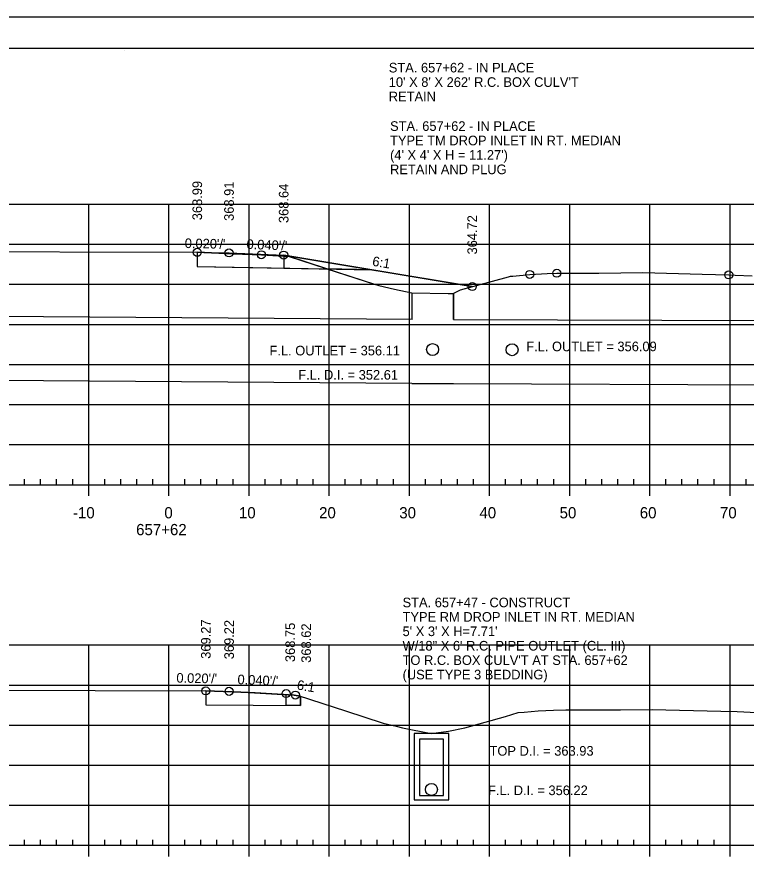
# Model space of a CAD drawing. Extents: x 1359801 to 1362404, y 372415 to 374228.
# Drawn here: x 1359952.4 to 1360043.4, y 372629.2 to 372734.6 of the extents above; entities that cross this region are included whole.
import ezdxf

# ---------------------------------------------------------------- set-up
doc = ezdxf.new("R2010")
doc.units = 0
for name, color, linetype in [('S_DRG_PT_SYM', 7, 'Continuous'), ('S_ELECTRIC_UTILITIES_ANNOT', 7, 'Continuous'), ('S_IRON_PIN', 7, 'Continuous'), ('S_MAILBOX', 7, 'Continuous'), ('S_PRIMARY_CTL', 7, 'Continuous'), ('S_SANITARY_SEWER', 7, 'Continuous'), ('S_SHOULDER', 7, 'Continuous'), ('S_UNDERGROUND_CABLE', 7, 'Continuous'), ('S_UTILITY_POLE_ANNOT', 7, 'Continuous'), ('S_UTL_PT_SYM', 7, 'Continuous'), ('S_WATER_UTILITIES', 7, 'Continuous')]:
    doc.layers.add(name, color=color, linetype=linetype)

msp = doc.modelspace()

# ---------------------------------------------------------------- linework, layer by layer
at = {"layer": 'S_DRG_PT_SYM'}
for points in [[(1359940.52, 372705.33), (1359974.89, 372705.23), (1359979.36, 372705.06), (1359982.89, 372704.92), (1359984.33, 372704.83), (1359986.35, 372704.69), (1359997, 372701.24), (1359997.52, 372701.08), (1359999.51, 372700.64), (1360001.67, 372700.17), (1360006.17, 372700.1), (1360006.84, 372700.09), (1360006.89, 372700.13), (1360007.73, 372700.57), (1360013.7, 372702.19), (1360013.96, 372702.25), (1360014.24, 372702.27), (1360016.36, 372702.48), (1360018.54, 372702.58), (1360019.74, 372702.62), (1360024.98, 372702.65), (1360030.49, 372702.7), (1360037.86, 372702.51), (1360041.18, 372702.42), (1360041.98, 372702.38), (1360044.11, 372702.29)], [(1359948.33, 372650.62), (1359975.96, 372650.52), (1359980.34, 372650.35), (1359984.03, 372650.21), (1359985.64, 372650.1), (1359987.47, 372649.96), (1359993.37, 372648.02), (1359998.1, 372646.47), (1359999.7, 372646.11), (1360000.5, 372645.92), (1360004.08, 372645.18), (1360006.22, 372645.51), (1360008.25, 372645.9), (1360013.32, 372647.34), (1360014.93, 372647.81), (1360015.65, 372647.87), (1360017.4, 372648.02), (1360019.32, 372648.09), (1360020.85, 372648.14), (1360027.69, 372648.17), (1360031.62, 372648.19), (1360040.19, 372647.98), (1360042.25, 372647.93), (1360044.71, 372647.82)]]:
    msp.add_lwpolyline(points, dxfattribs=at)
at = {"layer": 'S_ELECTRIC_UTILITIES_ANNOT'}
for p, q in [((1359991.07, 372703.16), (1359986.35, 372704.69)), ((1359996.67, 372703.05), (1359991.07, 372703.16)), ((1359991.07, 372703.16), (1359997, 372701.24)), ((1360009.19, 372700.96), (1359996.67, 372703.05)), ((1359980.34, 372650.35), (1359975.96, 372650.52)), ((1359982.12, 372650.28), (1359980.34, 372650.35))]:
    msp.add_line(p, q, dxfattribs=at)
for points in [[(1359986.35, 372704.69), (1359984.33, 372704.83), (1359982.89, 372704.92), (1359979.36, 372705.06), (1359974.89, 372705.23)], [(1359974.89, 372705.23), (1359974.89, 372703.48), (1359991.07, 372703.16)], [(1359997, 372701.24), (1359997.52, 372701.08), (1359999.51, 372700.64), (1360001.67, 372700.17), (1360006.17, 372700.1), (1360006.84, 372700.09), (1360006.89, 372700.13), (1360007.73, 372700.57), (1360009.19, 372700.96)], [(1359975.96, 372650.52), (1359975.96, 372648.77), (1359987.75, 372648.71), (1359987.76, 372649.87)], [(1359987.76, 372649.87), (1359986.97, 372650), (1359982.12, 372650.28)]]:
    msp.add_lwpolyline(points, dxfattribs=at)
at = {"layer": 'S_MAILBOX'}
for p, q in [((1359826.35, 372711.24), (1360116.35, 372711.24)), ((1359961.35, 372676.24), (1359961.35, 372711.24)), ((1359971.35, 372676.24), (1359971.35, 372711.24)), ((1359981.35, 372676.24), (1359981.35, 372711.24)), ((1359991.35, 372676.24), (1359991.35, 372711.24)), ((1360001.35, 372676.24), (1360001.35, 372711.24)), ((1360011.35, 372676.24), (1360011.35, 372711.24)), ((1360021.35, 372676.24), (1360021.35, 372711.24)), ((1360031.35, 372676.24), (1360031.35, 372711.24)), ((1360041.35, 372676.24), (1360041.35, 372711.24)), ((1359826.35, 372706.24), (1360116.35, 372706.24)), ((1359826.35, 372701.24), (1360116.35, 372701.24)), ((1359826.35, 372696.24), (1360116.35, 372696.24)), ((1359826.35, 372691.24), (1360116.35, 372691.24)), ((1359826.35, 372686.24), (1360116.35, 372686.24)), ((1359826.35, 372681.24), (1360116.35, 372681.24)), ((1359826.35, 372676.24), (1360116.35, 372676.24)), ((1359826.35, 372656.25), (1360116.35, 372656.25)), ((1359961.35, 372631.25), (1359961.35, 372656.25)), ((1359971.35, 372631.25), (1359971.35, 372656.25)), ((1359981.35, 372631.25), (1359981.35, 372656.25)), ((1359991.35, 372631.25), (1359991.35, 372656.25)), ((1360001.35, 372631.25), (1360001.35, 372656.25)), ((1360011.35, 372631.25), (1360011.35, 372656.25)), ((1360021.35, 372631.25), (1360021.35, 372656.25)), ((1360031.35, 372631.25), (1360031.35, 372656.25)), ((1360041.35, 372631.25), (1360041.35, 372656.25)), ((1359826.35, 372651.25), (1360116.35, 372651.25)), ((1359826.35, 372646.25), (1360116.35, 372646.25)), ((1359826.35, 372641.25), (1360116.35, 372641.25)), ((1359826.35, 372636.25), (1360116.35, 372636.25)), ((1359826.35, 372631.25), (1360116.35, 372631.25)), ((1359826.35, 372631.25), (1360116.35, 372631.25))]:
    msp.add_line(p, q, dxfattribs=at)
at = {"layer": 'S_SANITARY_SEWER'}
for points in [[(1359974.89, 372705.23), (1359975.72, 372705.22), (1359978.85, 372705.15), (1359985.67, 372704.88), (1359985.67, 372704.88), (1360009.19, 372700.96), (1360009.19, 372700.96)], [(1359975.96, 372650.52), (1359978.13, 372650.48), (1359978.86, 372650.46), (1359981.34, 372650.33), (1359986.97, 372650), (1359987.76, 372649.87), (1359986.97, 372650), (1359986.97, 372650)]]:
    msp.add_lwpolyline(points, dxfattribs=at)
at = {"layer": 'S_SHOULDER'}
for p, q in [((1359800.95, 372734.6), (1360134.28, 372734.6)), ((1359985.99, 372648.72), (1359985.99, 372650.06))]:
    msp.add_line(p, q, dxfattribs=at)
for points in [[(1359800.94, 372734.6), (1360134.28, 372734.6), (1360134.28, 372521.26), (1359800.94, 372521.26)], [(1360047.27, 372730.71), (1360047.27, 372720.83), (1360083, 372720.83), (1360083, 372717.91), (1360106.2, 372717.91), (1360106.2, 372693.57), (1360129.53, 372693.57), (1360129.53, 372525.25), (1359813.35, 372525.25), (1359813.35, 372730.71)]]:
    msp.add_lwpolyline(points, close=True, dxfattribs=at)
for points in [[(1359996.67, 372703.05), (1359985.67, 372704.88), (1359985.67, 372703.27)], [(1359985.67, 372703.27), (1359996.67, 372703.05)], [(1359985.99, 372650.06), (1359986.97, 372650), (1359987.76, 372649.87)], [(1359987.76, 372649.87), (1359987.75, 372648.71), (1359985.99, 372648.72)]]:
    msp.add_lwpolyline(points, dxfattribs=at)
for centre in [(1359974.89, 372705.23), (1359978.85, 372705.15), (1359982.89, 372704.92), (1359985.67, 372704.88), (1360016.36, 372702.48), (1360019.74, 372702.62), (1360041.18, 372702.42), (1360009.19, 372700.96), (1359975.96, 372650.52), (1359978.86, 372650.46), (1359985.98, 372650.18), (1359987.13, 372649.99)]:
    msp.add_circle(centre, 0.5, dxfattribs=at)
at = {"layer": 'S_UNDERGROUND_CABLE'}
for points in [[(1359974.89, 372705.23), (1359974.89, 372703.48), (1359996.67, 372703.05)], [(1359975.96, 372650.52), (1359975.96, 372648.77), (1359987.75, 372648.71), (1359987.76, 372649.87)]]:
    msp.add_lwpolyline(points, dxfattribs=at)
at = {"layer": 'S_UTILITY_POLE_ANNOT'}
for p, q in [((1360001.73, 372696.85), (1359826.35, 372698.17)), ((1360006.87, 372696.85), (1360057.21, 372696.68)), ((1360001.67, 372688.85), (1359826.35, 372690.17)), ((1360001.67, 372688.85), (1360006.84, 372688.85)), ((1360006.84, 372688.85), (1360057.18, 372688.68)), ((1360006.27, 372645.18), (1360001.93, 372645.18)), ((1360005.6, 372644.51), (1360002.6, 372644.51))]:
    msp.add_line(p, q, dxfattribs=at)
for points in [[(1360001.67, 372700.17), (1360001.67, 372696.87)], [(1360006.84, 372696.85), (1360006.84, 372700.09), (1360006.84, 372696.85)], [(1360001.93, 372645.18), (1360001.93, 372636.94), (1360006.27, 372636.94), (1360006.27, 372645.18)], [(1360002.6, 372644.51), (1360002.6, 372637.47), (1360005.6, 372637.47), (1360005.6, 372644.51)]]:
    msp.add_lwpolyline(points, dxfattribs=at)
for centre in [(1360004.25, 372693.1), (1360014.16, 372693.08), (1360004.1, 372638.22)]:
    msp.add_circle(centre, 0.75, dxfattribs=at)
at = {"layer": 'S_UTL_PT_SYM'}
for p, q in [((1359813.35, 372730.71), (1360129.53, 372730.71)), ((1359965.87, 372730.45), (1359965.87, 372730.45)), ((1359965.87, 372730.45), (1359965.87, 372730.45))]:
    msp.add_line(p, q, dxfattribs=at)
at = {"layer": 'S_WATER_UTILITIES'}
for p, q in [((1359953.35, 372676.24), (1359953.35, 372676.94)), ((1359955.35, 372676.24), (1359955.35, 372676.94)), ((1359957.35, 372676.24), (1359957.35, 372676.94)), ((1359959.35, 372676.24), (1359959.35, 372676.94)), ((1359963.35, 372676.24), (1359963.35, 372676.94)), ((1359965.35, 372676.24), (1359965.35, 372676.94)), ((1359967.35, 372676.24), (1359967.35, 372676.94)), ((1359969.35, 372676.24), (1359969.35, 372676.94)), ((1359973.35, 372676.24), (1359973.35, 372676.94)), ((1359975.35, 372676.24), (1359975.35, 372676.94)), ((1359977.35, 372676.24), (1359977.35, 372676.94)), ((1359979.35, 372676.24), (1359979.35, 372676.94)), ((1359983.35, 372676.24), (1359983.35, 372676.94)), ((1359985.35, 372676.24), (1359985.35, 372676.94)), ((1359987.35, 372676.24), (1359987.35, 372676.94)), ((1359989.35, 372676.24), (1359989.35, 372676.94)), ((1359993.35, 372676.24), (1359993.35, 372676.94)), ((1359995.35, 372676.24), (1359995.35, 372676.94)), ((1359997.35, 372676.24), (1359997.35, 372676.94)), ((1359999.35, 372676.24), (1359999.35, 372676.94)), ((1360003.35, 372676.24), (1360003.35, 372676.94)), ((1360005.35, 372676.24), (1360005.35, 372676.94)), ((1360007.35, 372676.24), (1360007.35, 372676.94)), ((1360009.35, 372676.24), (1360009.35, 372676.94)), ((1360013.35, 372676.24), (1360013.35, 372676.94)), ((1360015.35, 372676.24), (1360015.35, 372676.94)), ((1360017.35, 372676.24), (1360017.35, 372676.94)), ((1360019.35, 372676.24), (1360019.35, 372676.94)), ((1360023.35, 372676.24), (1360023.35, 372676.94)), ((1360025.35, 372676.24), (1360025.35, 372676.94)), ((1360027.35, 372676.24), (1360027.35, 372676.94)), ((1360029.35, 372676.24), (1360029.35, 372676.94)), ((1360033.35, 372676.24), (1360033.35, 372676.94)), ((1360035.35, 372676.24), (1360035.35, 372676.94)), ((1360037.35, 372676.24), (1360037.35, 372676.94)), ((1360039.35, 372676.24), (1360039.35, 372676.94)), ((1360043.35, 372676.24), (1360043.35, 372676.94)), ((1359826.35, 372676.24), (1360116.35, 372676.24)), ((1359961.35, 372674.84), (1359961.35, 372676.24)), ((1359971.35, 372674.84), (1359971.35, 372676.24)), ((1359981.35, 372674.84), (1359981.35, 372676.24)), ((1359991.35, 372674.84), (1359991.35, 372676.24)), ((1360001.35, 372674.84), (1360001.35, 372676.24)), ((1360011.35, 372674.84), (1360011.35, 372676.24)), ((1360021.35, 372674.84), (1360021.35, 372676.24)), ((1360031.35, 372674.84), (1360031.35, 372676.24)), ((1360041.35, 372674.84), (1360041.35, 372676.24)), ((1359953.35, 372631.25), (1359953.35, 372631.95)), ((1359955.35, 372631.25), (1359955.35, 372631.95)), ((1359957.35, 372631.25), (1359957.35, 372631.95)), ((1359959.35, 372631.25), (1359959.35, 372631.95)), ((1359963.35, 372631.25), (1359963.35, 372631.95)), ((1359965.35, 372631.25), (1359965.35, 372631.95)), ((1359967.35, 372631.25), (1359967.35, 372631.95)), ((1359969.35, 372631.25), (1359969.35, 372631.95)), ((1359973.35, 372631.25), (1359973.35, 372631.95)), ((1359975.35, 372631.25), (1359975.35, 372631.95)), ((1359977.35, 372631.25), (1359977.35, 372631.95)), ((1359979.35, 372631.25), (1359979.35, 372631.95)), ((1359983.35, 372631.25), (1359983.35, 372631.95)), ((1359985.35, 372631.25), (1359985.35, 372631.95)), ((1359987.35, 372631.25), (1359987.35, 372631.95)), ((1359989.35, 372631.25), (1359989.35, 372631.95)), ((1359993.35, 372631.25), (1359993.35, 372631.95)), ((1359995.35, 372631.25), (1359995.35, 372631.95)), ((1359997.35, 372631.25), (1359997.35, 372631.95)), ((1359999.35, 372631.25), (1359999.35, 372631.95)), ((1360003.35, 372631.25), (1360003.35, 372631.95)), ((1360005.35, 372631.25), (1360005.35, 372631.95)), ((1360007.35, 372631.25), (1360007.35, 372631.95)), ((1360009.35, 372631.25), (1360009.35, 372631.95)), ((1360013.35, 372631.25), (1360013.35, 372631.95)), ((1360015.35, 372631.25), (1360015.35, 372631.95)), ((1360017.35, 372631.25), (1360017.35, 372631.95)), ((1360019.35, 372631.25), (1360019.35, 372631.95)), ((1360023.35, 372631.25), (1360023.35, 372631.95)), ((1360025.35, 372631.25), (1360025.35, 372631.95)), ((1360027.35, 372631.25), (1360027.35, 372631.95)), ((1360029.35, 372631.25), (1360029.35, 372631.95)), ((1360033.35, 372631.25), (1360033.35, 372631.95)), ((1360035.35, 372631.25), (1360035.35, 372631.95)), ((1360037.35, 372631.25), (1360037.35, 372631.95)), ((1360039.35, 372631.25), (1360039.35, 372631.95)), ((1359826.35, 372631.25), (1360116.35, 372631.25)), ((1359961.35, 372629.85), (1359961.35, 372631.25)), ((1359971.35, 372629.85), (1359971.35, 372631.25)), ((1359981.35, 372629.85), (1359981.35, 372631.25)), ((1359991.35, 372629.85), (1359991.35, 372631.25)), ((1360001.35, 372629.85), (1360001.35, 372631.25)), ((1360011.35, 372629.85), (1360011.35, 372631.25)), ((1360021.35, 372629.85), (1360021.35, 372631.25)), ((1360031.35, 372629.85), (1360031.35, 372631.25)), ((1360041.35, 372629.85), (1360041.35, 372631.25))]:
    msp.add_line(p, q, dxfattribs=at)

# ---------------------------------------------------------------- texts
at = {"layer": 'S_IRON_PIN'}
for s, rotation, p in [('368.99', 90, (1359975.49, 372709.23)), ('368.91', 90, (1359979.45, 372709.15)), ('368.64', 90, (1359986.27, 372708.88)), ('364.72', 90, (1360009.79, 372704.96)), ("0.020'/'", 358.8541, (1359973.32, 372705.77)), ("0.040'/'", 357.7094, (1359981.02, 372705.66)), ('6:1', 350.5377, (1359996.66, 372703.56)), ('369.27', 90, (1359976.56, 372654.52)), ('369.22', 90, (1359979.46, 372654.46)), ('368.75', 90, (1359987.08, 372654.11)), ('368.62', 90, (1359989.07, 372654.02)), ("0.020'/'", 358.8539, (1359972.28, 372651.55)), ("0.040'/'", 357.7094, (1359979.89, 372651.36)), ('6:1', 350.5373, (1359987.26, 372650.7))]:
    msp.add_text(s, height=1.2, rotation=rotation, dxfattribs=at).set_placement(p)
at = {"layer": 'S_PRIMARY_CTL'}
for s, p in [('-10', (1359959.39, 372672.04)), ('0', (1359970.79, 372672.04)), ('10', (1359980.09, 372672.04)), ('20', (1359990.09, 372672.04)), ('30', (1360000.09, 372672.04)), ('40', (1360010.09, 372672.04)), ('50', (1360020.09, 372672.04)), ('60', (1360030.09, 372672.04)), ('70', (1360040.09, 372672.04)), ('657+62', (1359967.27, 372669.94))]:
    msp.add_text(s, height=1.4, dxfattribs=at).set_placement(p)
at = {"layer": 'S_SHOULDER'}
for p in [(1359974.84, 372705.18), (1360001.62, 372700.12), (1360006.8, 372700.04)]:
    msp.add_text('+', height=0.1, dxfattribs=at).set_placement(p)
at = {"layer": 'S_UTILITY_POLE_ANNOT'}
for s, p in [('STA. 657+62 - IN PLACE', (1359998.78, 372727.67)), ("10' X 8' X 262' R.C. BOX CULV'T", (1359998.78, 372725.87)), ('RETAIN', (1359998.78, 372724.07)), ('STA. 657+62 - IN PLACE', (1359998.94, 372720.38)), ('TYPE TM DROP INLET IN RT. MEDIAN', (1359998.94, 372718.58)), ("(4' X 4' X H = 11.27')", (1359998.94, 372716.78)), ('RETAIN AND PLUG', (1359998.94, 372714.98)), ('F.L. OUTLET = 356.09', (1360015.93, 372692.89)), ('F.L. OUTLET = 356.11', (1359983.9, 372692.37)), ('F.L. D.I. = 352.61', (1359987.49, 372689.35)), ('STA. 657+47 - CONSTRUCT', (1360000.5, 372660.95)), ('TYPE RM DROP INLET IN RT. MEDIAN', (1360000.5, 372659.15)), ("5' X 3' X H=7.71'", (1360000.5, 372657.35)), ('W/18" X 6\' R.C. PIPE OUTLET (CL. III)', (1360000.5, 372655.55)), ("TO R.C. BOX CULV'T AT STA. 657+62", (1360000.5, 372653.75)), ('(USE TYPE 3 BEDDING)', (1360000.5, 372651.95)), ('TOP D.I. = 363.93', (1360011.35, 372642.43)), ('F.L. D.I. = 356.22', (1360011.16, 372637.51))]:
    msp.add_text(s, height=1.2, dxfattribs=at).set_placement(p)

doc.saveas('drawing.dxf')
